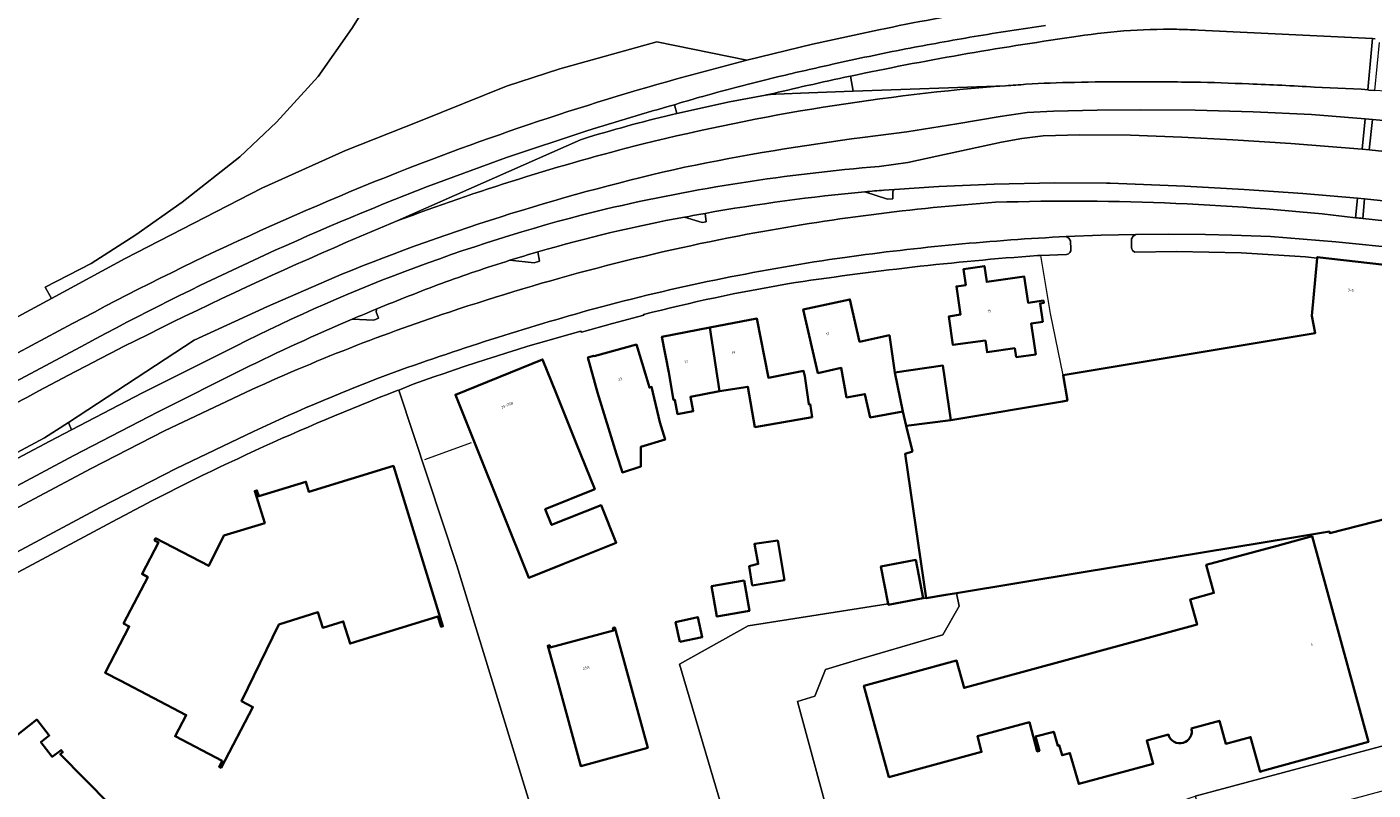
# Model space of a CAD drawing. Header units: metres. Extents: x 197700 to 204338, y 317132 to 325229.
# Tile 529 of 656: x 201785 to 201970, y 319985 to 320090. Entities that reach past the tile are written whole.
import ezdxf
from ezdxf.enums import TextEntityAlignment as Align

# ---------------------------------------------------------------- set-up
doc = ezdxf.new("R2010")
doc.units = ezdxf.units.M
for name, color, linetype, lineweight in [('B-WE-GR-BEPLANTING_CULTUUR_BOSPLANTSOEN-GV', 90, 'Continuous', 18), ('B-WE-GR-BEPLANTING_CULTUUR_HEESTERS-GV', 90, 'Continuous', 18), ('B-WE-IE-TERREINAFSCHEIDING_KUNSTMATIG_HEKWERK-G', 20, 'IE-TERREINAFSCHEIDING-KUNSTMATIG', 18), ('B-WE-OG-BEBOUWING-GV', 7, 'Continuous', 35), ('B-WE-OG-BEBOUWING-T18', 10, 'Continuous', 18), ('B-WE-OG-TERREIN_CULTUURSCHEIDING-GV', 7, 'Continuous', 18), ('B-WE-OG-TERREIN_ERF-GV', 7, 'Continuous', 18), ('B-WE-VH-VERHARDING_ASFALT-GV', 252, 'Continuous', 18), ('B-WE-VH-VERHARDING_BETONSTRAATSTEEN-GV', 252, 'Continuous', 18), ('B-WE-VH-VERHARDING_GESLOTEN-GV', 252, 'Continuous', 18), ('B-WE-VH-VERHARDING_OPEN-GV', 252, 'Continuous', 18), ('B-WE-VH-VERHARDING_TEGEL-GV', 252, 'Continuous', 18)]:
    doc.layers.add(name, color=color, linetype=linetype, lineweight=lineweight)
doc.styles.add('NLCS-ISO-M200-T18', font='NLCS-ISO.ttf', dxfattribs={"height": 0.36})
doc.linetypes.add('IE-TERREINAFSCHEIDING-KUNSTMATIG', pattern='A,4,[82,NLCS.SHX,S=0.75,R=90,X=0,Y=0],4,-2', length=10)

msp = doc.modelspace()

# ---------------------------------------------------------------- linework, layer by layer
at = {"layer": 'B-WE-GR-BEPLANTING_CULTUUR_BOSPLANTSOEN-GV'}
for points in [[(201884.293, 320085.33), (201871.919, 320087.847), (201858.58, 320084.135), (201851.292, 320081.739), (201839.236, 320076.881), (201829.116, 320072.889), (201817.635, 320067.708), (201798.844, 320058.055), (201788.701, 320052.567), (201767.965, 320041.347), (201766.755, 320040.897), (201765.054, 320041.104), (201759.601, 320046.314), (201765.261, 320034.999)], [(201765.261, 320034.999), (201791.615, 320049.095)], [(201908.54, 320011.336), (201903.753, 320010.419), (201903.729, 320010.545), (201884.511, 320007.511), (201875.072, 320002.257), (201883.631, 319973.296), (201883.58, 319972.863), (201859.487, 319966.763), (201859.04, 319966.65), (201829.261, 319959.459)], [(201882.847, 319962.368), (201886.428, 319963.6), (201886.218, 319964.288), (201900.118, 319969.08), (201899.831, 319971.2), (201899.244, 319974.82), (201897.42, 319974.487), (201891.297, 319997.129), (201893.673, 319997.839), (201895.117, 320001.53), (201899.988, 320003), (201911.275, 320006.283), (201913.522, 320010.231), (201913.162, 320012.016), (201911.679, 320011.771), (201908.986, 320011.327), (201908.54, 320011.336)]]:
    msp.add_lwpolyline(points, dxfattribs=at)
for points in [[(201840.947, 320071.693, -0.0279027), (201884.293, 320085.33)], [(201791.615, 320049.095, -0.0323745), (201840.947, 320071.693)]]:
    msp.add_lwpolyline(points, format="xyb", dxfattribs=at)
at = {"layer": 'B-WE-GR-BEPLANTING_CULTUUR_HEESTERS-GV'}
for points in [[(201970.704, 320088.289), (201970.33, 320088.307), (201969.679, 320081.243), (201969.826, 320081.229), (201970.677, 320081.171), (201971.284, 320087.76)], [(201969.009, 320063.553), (201969.256, 320066.271), (201968.26, 320066.357), (201968.016, 320063.67)]]:
    msp.add_lwpolyline(points, dxfattribs=at)
msp.add_lwpolyline([(201969.89, 320072.993), (201970.312, 320077.195), (201969.315, 320077.272), (201968.893, 320073.073)], close=True, dxfattribs=at)
msp.add_lwpolyline([(201968.016, 320063.67, -0.0011103), (201969.009, 320063.553)], format="xyb", dxfattribs=at)
at = {"layer": 'B-WE-IE-TERREINAFSCHEIDING_KUNSTMATIG_HEKWERK-G'}
for points in [[(201832.888, 320094.318), (201829.991, 320089.682), (201825.358, 320083.108), (201819.64, 320076.825), (201814.598, 320072.04), (201806.688, 320065.813), (201800.317, 320061.305), (201794.177, 320057.37), (201787.864, 320054.113)], [(201927.798, 320041.996), (201926.071, 320050.497), (201924.748, 320058.477)], [(201836.462, 320039.966), (201844.449, 320015.831), (201859.487, 319966.763)], [(201840.05, 320030.387), (201846.466, 320032.727)]]:
    msp.add_lwpolyline(points, dxfattribs=at)
at = {"layer": 'B-WE-OG-BEBOUWING-GV'}
for points in [[(201973.758, 320057.216), (201973.567, 320057.011), (201962.734, 320058.249), (201962.72, 320058.101), (201961.998, 320050.185), (201962.455, 320047.803), (201927.798, 320041.996), (201928.382, 320038.515), (201927.691, 320038.399), (201912.364, 320035.821), (201906.234, 320035.022), (201907.068, 320031.51), (201906.086, 320031.198), (201908.986, 320011.327), (201911.679, 320011.771), (201913.162, 320012.016), (201930.28, 320014.842), (201959.49, 320019.664), (201964.421, 320020.492), (201964.464, 320020.279), (201982.559, 320024.888), (201977.313, 320053.543), (201977.501, 320053.731)], [(201921.326, 320044.476), (201924.037, 320044.867), (201923.421, 320049.123), (201924.995, 320049.351), (201924.629, 320051.875), (201925.134, 320051.948), (201925.088, 320052.265), (201922.98, 320051.959), (201922.456, 320055.571), (201917.291, 320054.823), (201916.976, 320057.003), (201914.093, 320056.585), (201914.409, 320054.405), (201913.128, 320054.22), (201913.683, 320050.335), (201912.095, 320050.092), (201912.642, 320046.157), (201917.104, 320046.763), (201917.338, 320045.15), (201921.148, 320045.702)], [(201905.765, 320036.996), (201904.658, 320042.358), (201903.913, 320047.493), (201899.816, 320046.615), (201898.496, 320052.431), (201892.069, 320051.044), (201894.083, 320042.283), (201897.284, 320043.002), (201898.018, 320038.95), (201900.551, 320039.408), (201901.266, 320036.196)], [(201893.021, 320038.045), (201892.818, 320038.014), (201892.267, 320041.875), (201892.124, 320042.601), (201887.276, 320041.644), (201885.699, 320049.792), (201879.241, 320048.558), (201880.557, 320039.823), (201884.446, 320040.409), (201885.425, 320034.859), (201893.285, 320036.246)], [(201879.241, 320048.558), (201872.633, 320047.295), (201873.572, 320042.384), (201874.237, 320038.581), (201874.403, 320038.616), (201874.801, 320036.65), (201876.938, 320037.06), (201876.563, 320039.015), (201880.557, 320039.823)], [(201863.774, 320039.618), (201866.409, 320031.159), (201867.216, 320028.635), (201869.72, 320029.435), (201869.759, 320032.161), (201873.076, 320033.153), (201872.363, 320035.527), (201871.218, 320040.394), (201870.915, 320040.295), (201870.358, 320042.144), (201869.135, 320046.21), (201863.329, 320044.629), (201863.241, 320044.656), (201862.46, 320044.442)], [(201858.103, 320039.529), (201856.231, 320044.165), (201844.237, 320039.322), (201847.105, 320032.202), (201854.363, 320014.127), (201859.003, 320015.991), (201866.365, 320018.948), (201864.279, 320024.145), (201857.471, 320021.41), (201856.605, 320023.567), (201863.408, 320026.314), (201860.871, 320032.634)], [(201905.765, 320036.996), (201906.234, 320035.022), (201912.364, 320035.821), (201911.271, 320043.322), (201904.658, 320042.358)], [(201798.131, 320000.005), (201807.235, 319995.246), (201805.711, 319992.33), (201812.171, 319988.952), (201811.749, 319988.145), (201812.032, 319987.996), (201816.403, 319996.351), (201814.816, 319997.18), (201819.976, 320007.715), (201825.343, 320009.385), (201826.002, 320007.265), (201828.82, 320008.139), (201829.764, 320005.092), (201841.821, 320008.823), (201842.265, 320007.39), (201842.533, 320007.473), (201835.717, 320029.524), (201824.111, 320025.942), (201823.687, 320027.356), (201817.203, 320025.353), (201816.947, 320026.161), (201816.665, 320026.061), (201818.034, 320021.671), (201812.428, 320019.966), (201810.333, 320015.769), (201803.034, 320019.567), (201802.886, 320019.273), (201803.406, 320018.999), (201801.157, 320014.664), (201801.943, 320014.241), (201798.618, 320007.866), (201799.412, 320007.452), (201796.12, 320001.159), (201796.078, 320001.079)], [(201885.036, 320013.055), (201889.481, 320013.825), (201888.572, 320019.249), (201885.36, 320018.803), (201885.889, 320016.037), (201884.643, 320015.726)], [(201903.729, 320010.545), (201903.753, 320010.419), (201908.54, 320011.336), (201907.533, 320016.6), (201902.745, 320015.684)], [(201879.466, 320012.967), (201880.203, 320008.804), (201884.661, 320009.592), (201883.925, 320013.756)], [(201858.26, 320000), (201861.479, 319988.24), (201870.69, 319990.761), (201866.162, 320007.302), (201865.901, 320007.23), (201865.99, 320006.902), (201857.292, 320004.559), (201857.212, 320004.853), (201856.947, 320004.796)], [(201875.122, 320005.306), (201878.189, 320005.979), (201877.593, 320008.696), (201874.526, 320008.024)]]:
    msp.add_lwpolyline(points, close=True, dxfattribs=at)
for points in [[(201957.211, 320018.529), (201947.488, 320015.914), (201948.54, 320012.044), (201945.278, 320011.157), (201946.219, 320007.696), (201914.182, 319998.984), (201913.154, 320002.757), (201900.419, 319999.288), (201903.843, 319986.716), (201916.592, 319990.186), (201916.006, 319992.338), (201923.157, 319994.262), (201924.253, 319990.256), (201924.548, 319990.342), (201924.012, 319992.282), (201926.521, 319992.961), (201927.06, 319991.024), (201927.274, 319991.089), (201927.659, 319989.717), (201928.738, 319990.013), (201929.943, 319985.778), (201940.193, 319988.566), (201939.288, 319991.752), (201942.282, 319992.558)], [(201945.424, 319993.418), (201949.282, 319994.47), (201950.158, 319991.3), (201953.569, 319992.225), (201954.882, 319987.463), (201955.262, 319987.567), (201969.77, 319991.552), (201962.034, 320019.847), (201957.211, 320018.529)], [(201785.229, 319957.4), (201787.484, 319954.628), (201798.799, 319963.451), (201800.013, 319961.958), (201806.629, 319965.708), (201797.547, 319977.413), (201800.168, 319979.486), (201789.906, 319989.872), (201790.104, 319990.027), (201790.256, 319990.146), (201790.025, 319990.444), (201788.826, 319989.51), (201787.252, 319991.529), (201788.404, 319992.426), (201786.683, 319994.635), (201781.592, 319990.651)]]:
    msp.add_lwpolyline(points, dxfattribs=at)
for points in [[(201942.282, 319992.558, 0.414474), (201944.315, 319991.434)], [(201944.315, 319991.434, 0.4164385), (201945.424, 319993.418)]]:
    msp.add_lwpolyline(points, format="xyb", dxfattribs=at)
at = {"layer": 'B-WE-OG-TERREIN_CULTUURSCHEIDING-GV'}
for points in [[(201928.957, 320088.478, 0.0175823), (201898.547, 320083.141)], [(201943.4, 320089.58, 0.0461343), (201928.957, 320088.478)], [(201946.389, 320089.475, 0.0096551), (201943.4, 320089.58)], [(201919.894, 320081.822, 0.011336), (201922.685, 320082.016)], [(201922.685, 320082.016, -0.0127049), (201929.374, 320082.285)], [(201929.374, 320082.285, -0.0079676), (201936.905, 320082.357)], [(201936.905, 320082.357, -0.0039583), (201945.747, 320082.31)], [(201945.747, 320082.31, -0.0063095), (201953.352, 320082.07)], [(201953.352, 320082.07, -0.004549), (201962.355, 320081.641)], [(201874.375, 320079.21, 0.007727), (201862.294, 320075.609)], [(201862.524, 320074.736, -0.0145819), (201874.696, 320078.02)], [(201900.232, 320074.7, 0.0191862), (201875.733, 320070.596)], [(201875.733, 320070.596, 0.041684), (201828.626, 320055.889)], [(201864.828, 320064.84, -0.0363564), (201902.528, 320070.724)], [(201840.401, 320067.937, 0.0318436), (201793.354, 320046.247)], [(201900.559, 320067.226, 0.0213532), (201878.569, 320064.262)], [(201904.622, 320067.551, 0.3364224), (201904.39, 320067.13)], [(201814.035, 320046.009, -0.0569595), (201864.828, 320064.84)], [(201884.374, 320061.397, -0.0285303), (201918.521, 320065.787)], [(201918.521, 320065.787, -0.0367067), (201968.016, 320063.67)], [(201781.996, 320037.148, -0.027335), (201836.217, 320063.219)], [(201875.74, 320063.748, 0.025199), (201855.595, 320058.973)], [(201843.45, 320050.691, -0.0343574), (201884.374, 320061.397)], [(201851.718, 320057.804, 0.0120062), (201842.337, 320054.623)], [(201842.337, 320054.623, 0.0080056), (201833.422, 320051.118)], [(201814.505, 320039.215, -0.0293063), (201843.45, 320050.691)], [(201830.031, 320049.697, 0.013798), (201815.053, 320042.819)]]:
    msp.add_lwpolyline(points, format="xyb", dxfattribs=at)
for points in [[(201962.355, 320081.641), (201968.755, 320081.328), (201969.29, 320081.28), (201969.679, 320081.243), (201970.33, 320088.307), (201946.389, 320089.475)], [(201898.547, 320083.141), (201898.948, 320081.062), (201919.894, 320081.822)], [(201874.696, 320078.02), (201874.375, 320079.21)], [(201902.528, 320070.724), (201906.459, 320071.263), (201910.458, 320072.112), (201919.319, 320074.07), (201922.123, 320074.554), (201925.07, 320074.914), (201930.102, 320075.054), (201937.053, 320075.037), (201944.129, 320074.755), (201951.116, 320074.371), (201959.121, 320073.862), (201968.893, 320073.073), (201969.315, 320077.272), (201961.937, 320077.843), (201953.936, 320078.216), (201945.962, 320078.444), (201938.505, 320078.483), (201932.489, 320078.459), (201926.492, 320078.327), (201922.868, 320078.117), (201919.138, 320077.606), (201913.173, 320076.566), (201906.3, 320075.478), (201900.232, 320074.7)], [(201862.294, 320075.609), (201851.292, 320071.929), (201840.401, 320067.937)], [(201836.217, 320063.219), (201861.435, 320074.357), (201862.524, 320074.736)], [(201968.016, 320063.67), (201968.26, 320066.357), (201960.739, 320067.01), (201952.699, 320067.533), (201944.514, 320068.025), (201934.259, 320068.401), (201933.799, 320068.422), (201933.762, 320068.422), (201926.604, 320068.469), (201918.323, 320068.295), (201910.724, 320067.968), (201904.622, 320067.551)], [(201904.39, 320067.13), (201904.382, 320066.24), (201903.636, 320066.22), (201900.559, 320067.226)], [(201878.569, 320064.262), (201878.722, 320063.119), (201878.158, 320063.006), (201875.74, 320063.748)], [(201855.595, 320058.973), (201855.809, 320057.689), (201855.086, 320057.482), (201851.718, 320057.804)], [(201828.626, 320055.889), (201818.422, 320051.46), (201808.321, 320046.803), (201791.031, 320035.512), (201791.473, 320034.502)], [(201833.422, 320051.118), (201833.365, 320050.827), (201833.364, 320050.721), (201833.677, 320049.847), (201833.009, 320049.552), (201830.031, 320049.697)], [(201793.354, 320046.247), (201766.576, 320031.956), (201767.65, 320029.467), (201781.996, 320037.148)], [(201791.473, 320034.502), (201801.209, 320039.583), (201814.035, 320046.009)], [(201815.053, 320042.819), (201803.378, 320036.941), (201791.768, 320030.936), (201754.088, 320010.799)], [(201754.088, 320010.799), (201755.23, 320008.443), (201794.189, 320029.148), (201804.264, 320034.349), (201814.505, 320039.215)]]:
    msp.add_lwpolyline(points, dxfattribs=at)
at = {"layer": 'B-WE-OG-TERREIN_ERF-GV'}
for points in [[(201667.518, 319987.954), (201712.422, 320013.053), (201754.496, 320035.893), (201755.161, 320043.944), (201760.195, 320032.29), (201765.261, 320034.999), (201759.601, 320046.314), (201765.054, 320041.104), (201766.755, 320040.897), (201767.965, 320041.347), (201788.701, 320052.567), (201787.864, 320054.113), (201794.177, 320057.37), (201800.317, 320061.305), (201806.688, 320065.813), (201814.598, 320072.04), (201819.64, 320076.825), (201825.358, 320083.108), (201829.991, 320089.682), (201832.888, 320094.318)], [(201832.888, 320094.318), (201829.991, 320089.682), (201825.358, 320083.108), (201819.64, 320076.825), (201814.598, 320072.04), (201806.688, 320065.813), (201800.317, 320061.305), (201794.177, 320057.37), (201787.864, 320054.113), (201788.701, 320052.567), (201798.844, 320058.055), (201817.635, 320067.708), (201829.116, 320072.889), (201839.236, 320076.881), (201851.292, 320081.739), (201858.58, 320084.135), (201871.919, 320087.847), (201884.293, 320085.33), (201893.359, 320087.524), (201902.474, 320089.511)], [(201927.798, 320041.996), (201962.455, 320047.803), (201961.998, 320050.185), (201962.72, 320058.101), (201961.13, 320058.272), (201952.274, 320058.82), (201943.403, 320059.002), (201937.656, 320058.914), (201937.357, 320059.156), (201937.196, 320059.505), (201937.203, 320060.739), (201937.42, 320061.119), (201937.791, 320061.355), (201933.007, 320061.251), (201928.226, 320061.077), (201928.594, 320060.848), (201928.816, 320060.475), (201928.882, 320059.361)], [(201928.271, 320058.602), (201924.748, 320058.477), (201924.282, 320058.461)], [(201883.631, 319973.296), (201875.072, 320002.257), (201884.511, 320007.511), (201903.729, 320010.545), (201902.745, 320015.684), (201907.533, 320016.6), (201908.54, 320011.336), (201908.986, 320011.327), (201906.086, 320031.198), (201907.068, 320031.51), (201906.234, 320035.022), (201905.765, 320036.996), (201901.266, 320036.196), (201900.551, 320039.408), (201898.018, 320038.95), (201897.284, 320043.002), (201894.083, 320042.283), (201892.069, 320051.044), (201898.496, 320052.431), (201899.816, 320046.615), (201903.913, 320047.493), (201904.658, 320042.358), (201911.271, 320043.322), (201912.364, 320035.821), (201927.691, 320038.399), (201928.382, 320038.515), (201927.798, 320041.996)], [(201870.115, 320050.345), (201870.136, 320050.242), (201865.835, 320049.137), (201861.56, 320047.937), (201861.488, 320048.07)], [(201838.422, 320040.75), (201836.462, 320039.966), (201844.449, 320015.831), (201859.487, 319966.763)]]:
    msp.add_lwpolyline(points, dxfattribs=at)
for points in [[(201902.474, 320089.511, -0.0217426), (201932.56, 320094.437)], [(201928.882, 320059.361, -0.3617667), (201928.271, 320058.602)], [(201924.282, 320058.461, 0.0199341), (201889.916, 320054.572)], [(201889.916, 320054.572, 0.0205763), (201870.115, 320050.345)], [(201861.488, 320048.07, 0.0192628), (201838.422, 320040.75)]]:
    msp.add_lwpolyline(points, format="xyb", dxfattribs=at)
for points in [[(201924.037, 320044.867), (201921.326, 320044.476), (201921.148, 320045.702), (201917.338, 320045.15), (201917.104, 320046.763), (201912.642, 320046.157), (201912.095, 320050.092), (201913.683, 320050.335), (201913.128, 320054.22), (201914.409, 320054.405), (201914.093, 320056.585), (201916.976, 320057.003), (201917.291, 320054.823), (201922.456, 320055.571), (201922.98, 320051.959), (201925.088, 320052.265), (201925.134, 320051.948), (201924.629, 320051.875), (201924.995, 320049.351), (201923.421, 320049.123)], [(201873.572, 320042.384), (201872.633, 320047.295), (201879.241, 320048.558), (201885.699, 320049.792), (201887.276, 320041.644), (201892.124, 320042.601), (201892.267, 320041.875), (201892.818, 320038.014), (201893.021, 320038.045), (201893.285, 320036.246), (201885.425, 320034.859), (201884.446, 320040.409), (201880.557, 320039.823), (201876.563, 320039.015), (201876.938, 320037.06), (201874.801, 320036.65), (201874.403, 320038.616), (201874.237, 320038.581)], [(201866.409, 320031.159), (201863.774, 320039.618), (201862.46, 320044.442), (201863.241, 320044.656), (201863.329, 320044.629), (201869.135, 320046.21), (201870.358, 320042.144), (201870.915, 320040.295), (201871.218, 320040.394), (201872.363, 320035.527), (201873.076, 320033.153), (201869.759, 320032.161), (201869.72, 320029.435), (201867.216, 320028.635)], [(201844.237, 320039.322), (201856.231, 320044.165), (201858.103, 320039.529), (201860.871, 320032.634), (201863.408, 320026.314), (201856.605, 320023.567), (201857.471, 320021.41), (201864.279, 320024.145), (201866.365, 320018.948), (201859.003, 320015.991), (201854.363, 320014.127), (201847.105, 320032.202)], [(201885.036, 320013.055), (201884.643, 320015.726), (201885.889, 320016.037), (201885.36, 320018.803), (201888.572, 320019.249), (201889.481, 320013.825)], [(201880.203, 320008.804), (201879.466, 320012.967), (201883.925, 320013.756), (201884.661, 320009.592)], [(201858.26, 320000), (201856.947, 320004.796), (201857.212, 320004.853), (201857.292, 320004.559), (201865.99, 320006.902), (201865.901, 320007.23), (201866.162, 320007.302), (201870.69, 319990.761), (201861.479, 319988.24)], [(201878.189, 320005.979), (201875.122, 320005.306), (201874.526, 320008.024), (201877.593, 320008.696)]]:
    msp.add_lwpolyline(points, close=True, dxfattribs=at)
at = {"layer": 'B-WE-VH-VERHARDING_ASFALT-GV'}
for points in [[(201976.016, 320072.371), (201973.917, 320072.573), (201972.895, 320072.682), (201969.89, 320072.993), (201968.893, 320073.073), (201959.121, 320073.862), (201951.116, 320074.371), (201944.129, 320074.755), (201937.053, 320075.037), (201930.102, 320075.054), (201925.07, 320074.914), (201922.123, 320074.554), (201919.319, 320074.07), (201910.458, 320072.112), (201906.459, 320071.263), (201902.528, 320070.724)], [(201903.137, 320067.449), (201904.622, 320067.551), (201910.724, 320067.968), (201918.323, 320068.295), (201926.604, 320068.469), (201933.762, 320068.422), (201933.799, 320068.422), (201934.259, 320068.401), (201944.514, 320068.025), (201952.699, 320067.533), (201960.739, 320067.01), (201968.26, 320066.357), (201969.256, 320066.271), (201972.249, 320065.95), (201973.256, 320065.806), (201975.363, 320065.542), (201976.873, 320065.167), (201978.092, 320064.631), (201978.193, 320064.571)], [(201875.74, 320063.748), (201876.316, 320063.853), (201876.889, 320063.956), (201877.728, 320064.11), (201878.569, 320064.262)], [(201974.435, 320059.442), (201978.691, 320057.065), (201978.057, 320063.66), (201975.138, 320062.978), (201975.029, 320062.958), (201973.008, 320063.147), (201971.985, 320063.244), (201969.009, 320063.553)], [(201928.226, 320061.077), (201933.007, 320061.251), (201937.791, 320061.355), (201942.245, 320061.397), (201947.386, 320061.357), (201951.006, 320061.281), (201956.306, 320061.086), (201965.274, 320060.36), (201974.435, 320059.442)], [(201814.035, 320046.009), (201801.209, 320039.583), (201791.473, 320034.502), (201788.493, 320032.947), (201761.251, 320018.474)], [(201760.928, 320019.035), (201742.918, 320009.886), (201744.982, 320005.824), (201754.088, 320010.799), (201791.768, 320030.936), (201803.378, 320036.941), (201815.053, 320042.819)], [(201814.505, 320039.215), (201804.264, 320034.349), (201794.189, 320029.148), (201755.23, 320008.443), (201754.088, 320010.799), (201744.982, 320005.824), (201745.744, 320004.448), (201748.652, 319998.775), (201795.408, 320023.8), (201805.858, 320029.185), (201816.463, 320034.258)]]:
    msp.add_lwpolyline(points, dxfattribs=at)
for points in [[(201902.528, 320070.724, 0.0363564), (201864.828, 320064.84)], [(201878.569, 320064.262, -0.0213532), (201900.559, 320067.226)], [(201900.559, 320067.226, -0.0026285), (201903.137, 320067.449)], [(201864.828, 320064.84, 0.0569595), (201814.035, 320046.009)], [(201918.521, 320065.787, 0.0285303), (201884.374, 320061.397)], [(201968.016, 320063.67, 0.0367067), (201918.521, 320065.787)], [(201855.595, 320058.973, -0.025199), (201875.74, 320063.748)], [(201969.009, 320063.553, 0.0011103), (201968.016, 320063.67)], [(201884.374, 320061.397, 0.0343574), (201843.45, 320050.691)], [(201897.795, 320058.215, -0.0213655), (201928.226, 320061.077)], [(201851.718, 320057.804, -0.0049913), (201855.595, 320058.973)], [(201842.337, 320054.623, -0.0120062), (201851.718, 320057.804)], [(201864.341, 320051.425, -0.0288177), (201897.795, 320058.215)], [(201833.422, 320051.118, -0.0080056), (201842.337, 320054.623)], [(201843.45, 320050.691, 0.0293063), (201814.505, 320039.215)], [(201815.053, 320042.819, -0.013798), (201830.031, 320049.697)], [(201830.031, 320049.697, -0.0032037), (201833.422, 320051.118)], [(201835.862, 320042.416, -0.0191631), (201864.341, 320051.425)], [(201816.463, 320034.258, -0.0211458), (201835.862, 320042.416)]]:
    msp.add_lwpolyline(points, format="xyb", dxfattribs=at)
at = {"layer": 'B-WE-VH-VERHARDING_BETONSTRAATSTEEN-GV'}
for points in [[(201870.051, 320073.815, -0.0419223), (201919.894, 320081.822)], [(201887.31, 320080.604, 0.0133269), (201886.859, 320080.534)], [(201888.294, 320080.675, 0.0274428), (201887.31, 320080.604)], [(201874.696, 320078.02, 0.0145819), (201862.524, 320074.736)], [(201836.217, 320063.219, -0.0277425), (201870.051, 320073.815)]]:
    msp.add_lwpolyline(points, format="xyb", dxfattribs=at)
for points in [[(201919.894, 320081.822), (201898.948, 320081.062), (201892.833, 320080.84), (201888.294, 320080.675)], [(201886.859, 320080.534), (201881.92, 320079.62), (201874.696, 320078.02)], [(201862.524, 320074.736), (201861.435, 320074.357), (201836.217, 320063.219)], [(201987.62, 319995.284), (201970.263, 319990.615), (201945.951, 319984.087), (201948.011, 319977.808), (201951.681, 319979.235), (201952.674, 319979.621), (201952.698, 319979.63), (201956.578, 319980.741), (201956.967, 319980.852), (201957.136, 319980.9), (201989.138, 319989.56), (201989.282, 319989.578), (201990.878, 319989.778)]]:
    msp.add_lwpolyline(points, dxfattribs=at)
at = {"layer": 'B-WE-VH-VERHARDING_GESLOTEN-GV'}
for points in [[(201919.894, 320081.822, 0.0419223), (201870.051, 320073.815)], [(201922.685, 320082.016, -0.011336), (201919.894, 320081.822)], [(201929.374, 320082.285, 0.0127049), (201922.685, 320082.016)], [(201936.905, 320082.357, 0.0079676), (201929.374, 320082.285)], [(201945.747, 320082.31, 0.0039583), (201936.905, 320082.357)], [(201953.352, 320082.07, 0.0063095), (201945.747, 320082.31)], [(201962.355, 320081.641, 0.004549), (201953.352, 320082.07)], [(201870.051, 320073.815, 0.0277425), (201836.217, 320063.219)], [(201875.733, 320070.596, -0.0191862), (201900.232, 320074.7)], [(201828.626, 320055.889, -0.041684), (201875.733, 320070.596)], [(201836.217, 320063.219, 0.027335), (201781.996, 320037.148)], [(201836.254, 320039.883, 0.0312607), (201797.73, 320022.181)], [(201944.315, 319991.434, -0.414474), (201942.282, 319992.558)], [(201945.424, 319993.418, -0.4164385), (201944.315, 319991.434)]]:
    msp.add_lwpolyline(points, format="xyb", dxfattribs=at)
for points in [[(201974.743, 320080.872), (201973.677, 320080.968), (201970.677, 320081.171), (201969.826, 320081.229), (201969.679, 320081.243), (201969.29, 320081.28), (201968.755, 320081.328), (201962.355, 320081.641)], [(201900.232, 320074.7), (201906.3, 320075.478), (201913.173, 320076.566), (201919.138, 320077.606), (201922.868, 320078.117), (201926.492, 320078.327), (201932.489, 320078.459), (201938.505, 320078.483), (201945.962, 320078.444), (201953.936, 320078.216), (201961.937, 320077.843), (201969.315, 320077.272), (201970.312, 320077.195), (201973.293, 320076.883), (201974.32, 320076.773), (201976.412, 320076.541), (201978.794, 320076.259)], [(201781.996, 320037.148), (201767.65, 320029.467), (201762.586, 320026.755), (201745.994, 320017.872), (201743.871, 320016.733), (201742.505, 320016.01), (201740.383, 320014.877), (201742.918, 320009.886), (201760.928, 320019.035), (201787.764, 320033.379), (201791.031, 320035.512), (201808.321, 320046.803), (201818.422, 320051.46), (201828.626, 320055.889)], [(201829.261, 319959.459), (201859.04, 319966.65), (201859.487, 319966.763), (201844.449, 320015.831), (201836.462, 320039.966), (201836.254, 320039.883)], [(201982.559, 320024.888), (201964.464, 320020.279), (201964.421, 320020.492), (201959.49, 320019.664), (201930.28, 320014.842), (201913.162, 320012.016), (201913.522, 320010.231), (201911.275, 320006.283), (201899.988, 320003), (201895.117, 320001.53), (201893.673, 319997.839), (201891.297, 319997.129), (201897.42, 319974.487), (201899.244, 319974.82), (201900.714, 319975.088), (201930.206, 319980.537), (201930.382, 319979.499), (201930.506, 319978.771), (201937.661, 319981.234), (201945.951, 319984.087), (201970.263, 319990.615), (201987.62, 319995.284)], [(201797.73, 320022.181), (201758.133, 320001.025), (201749.785, 319996.564), (201749.517, 319996.421), (201751.542, 319993.756), (201752.935, 319991.817), (201753.877, 319990.772), (201753.253, 319979.781)], [(201947.488, 320015.914), (201957.211, 320018.529), (201962.034, 320019.847), (201969.77, 319991.552), (201955.262, 319987.567), (201954.882, 319987.463), (201953.569, 319992.225), (201950.158, 319991.3), (201949.282, 319994.47), (201945.424, 319993.418)], [(201942.282, 319992.558), (201939.288, 319991.752), (201940.193, 319988.566), (201929.943, 319985.778), (201928.738, 319990.013), (201927.659, 319989.717), (201927.274, 319991.089), (201927.06, 319991.024), (201926.521, 319992.961), (201924.012, 319992.282), (201924.548, 319990.342), (201924.253, 319990.256), (201923.157, 319994.262), (201916.006, 319992.338), (201916.592, 319990.186), (201903.843, 319986.716), (201900.419, 319999.288), (201913.154, 320002.757), (201914.182, 319998.984), (201946.219, 320007.696), (201945.278, 320011.157), (201948.54, 320012.044), (201947.488, 320015.914)], [(201781.592, 319990.651), (201786.683, 319994.635), (201788.404, 319992.426), (201787.252, 319991.529), (201788.826, 319989.51), (201790.025, 319990.444), (201790.256, 319990.146), (201790.104, 319990.027), (201789.906, 319989.872), (201800.168, 319979.486), (201797.547, 319977.413), (201806.629, 319965.708), (201800.013, 319961.958), (201798.799, 319963.451), (201787.484, 319954.628), (201785.229, 319957.4)]]:
    msp.add_lwpolyline(points, dxfattribs=at)
msp.add_lwpolyline([(201835.717, 320029.524), (201842.533, 320007.473), (201842.265, 320007.39), (201841.821, 320008.823), (201829.764, 320005.092), (201828.82, 320008.139), (201826.002, 320007.265), (201825.343, 320009.385), (201819.976, 320007.715), (201814.816, 319997.18), (201816.403, 319996.351), (201812.032, 319987.996), (201811.749, 319988.145), (201812.171, 319988.952), (201805.711, 319992.33), (201807.235, 319995.246), (201798.131, 320000.005), (201796.078, 320001.079), (201796.12, 320001.159), (201799.412, 320007.452), (201798.618, 320007.866), (201801.943, 320014.241), (201801.157, 320014.664), (201803.406, 320018.999), (201802.886, 320019.273), (201803.034, 320019.567), (201810.333, 320015.769), (201812.428, 320019.966), (201818.034, 320021.671), (201816.665, 320026.061), (201816.947, 320026.161), (201817.203, 320025.353), (201823.687, 320027.356), (201824.111, 320025.942)], close=True, dxfattribs=at)
at = {"layer": 'B-WE-VH-VERHARDING_OPEN-GV'}
for points in [[(201888.294, 320080.675), (201892.833, 320080.84), (201898.948, 320081.062), (201898.547, 320083.141)], [(201900.559, 320067.226), (201903.636, 320066.22), (201904.382, 320066.24), (201904.39, 320067.13)], [(201904.622, 320067.551), (201903.137, 320067.449)], [(201851.718, 320057.804), (201855.086, 320057.482), (201855.809, 320057.689), (201855.595, 320058.973)], [(201830.031, 320049.697), (201833.009, 320049.552), (201833.677, 320049.847), (201833.364, 320050.721), (201833.365, 320050.827), (201833.422, 320051.118)]]:
    msp.add_lwpolyline(points, dxfattribs=at)
for points in [[(201898.547, 320083.141, 0.0033472), (201892.631, 320081.844)], [(201892.631, 320081.844, 0.0029767), (201887.31, 320080.604)], [(201887.31, 320080.604, -0.0274428), (201888.294, 320080.675)], [(201903.137, 320067.449, 0.0026285), (201900.559, 320067.226)], [(201904.39, 320067.13, -0.3364224), (201904.622, 320067.551)], [(201855.595, 320058.973, 0.0049913), (201851.718, 320057.804)], [(201833.422, 320051.118, 0.0032037), (201830.031, 320049.697)]]:
    msp.add_lwpolyline(points, format="xyb", dxfattribs=at)
msp.add_lwpolyline([(201875.74, 320063.748), (201878.158, 320063.006), (201878.722, 320063.119), (201878.569, 320064.262), (201877.728, 320064.11), (201876.889, 320063.956), (201876.316, 320063.853)], close=True, dxfattribs=at)
at = {"layer": 'B-WE-VH-VERHARDING_TEGEL-GV'}
for points in [[(201932.56, 320094.437, 0.0217426), (201902.474, 320089.511)], [(201898.547, 320083.141, -0.0175823), (201928.957, 320088.478)], [(201915.57, 320088.58, 0.0057144), (201906.174, 320086.882)], [(201906.174, 320086.882, -0.0057144), (201915.57, 320088.58)], [(201925.388, 320090.116, 0.0063196), (201915.57, 320088.58)], [(201915.57, 320088.58, -0.0063196), (201925.388, 320090.116)], [(201928.957, 320088.478, -0.0461343), (201943.4, 320089.58)], [(201943.4, 320089.58, -0.0096551), (201946.389, 320089.475)], [(201906.174, 320086.882, 0.0072329), (201896.089, 320084.771)], [(201896.089, 320084.771, -0.0072329), (201906.174, 320086.882)], [(201884.293, 320085.33, 0.0279027), (201840.947, 320071.693)], [(201896.089, 320084.771, 0.0042027), (201888.72, 320083.074)], [(201888.72, 320083.074, -0.0042027), (201896.089, 320084.771)], [(201888.72, 320083.074, 0.0037386), (201884.379, 320081.98)], [(201884.379, 320081.98, -0.0037386), (201888.72, 320083.074)], [(201892.631, 320081.844, -0.0033472), (201898.547, 320083.141)], [(201884.379, 320081.98, 0.0029785), (201878.711, 320080.487)], [(201878.711, 320080.487, -0.0029785), (201884.379, 320081.98)], [(201887.31, 320080.604, -0.0029767), (201892.631, 320081.844)], [(201862.294, 320075.609, -0.007727), (201874.375, 320079.21)], [(201878.711, 320080.487, 0.0046884), (201875.137, 320079.454)], [(201875.137, 320079.454, -0.0046884), (201878.711, 320080.487)], [(201886.859, 320080.534, -0.0133269), (201887.31, 320080.604)], [(201840.947, 320071.693, 0.0323745), (201791.615, 320049.095)], [(201793.354, 320046.247, -0.0318436), (201840.401, 320067.937)], [(201928.226, 320061.077, 0.0213655), (201897.795, 320058.215)], [(201928.271, 320058.602, 0.3617667), (201928.882, 320059.361)], [(201897.795, 320058.215, 0.0288177), (201864.341, 320051.425)], [(201889.916, 320054.572, -0.0199341), (201924.282, 320058.461)], [(201870.115, 320050.345, -0.0205763), (201889.916, 320054.572)], [(201864.341, 320051.425, 0.0191631), (201835.862, 320042.416)], [(201838.422, 320040.75, -0.0192628), (201861.488, 320048.07)], [(201835.862, 320042.416, 0.0211458), (201816.463, 320034.258)], [(201797.73, 320022.181, -0.0312607), (201836.254, 320039.883)]]:
    msp.add_lwpolyline(points, format="xyb", dxfattribs=at)
for points in [[(201902.474, 320089.511), (201893.359, 320087.524), (201884.293, 320085.33)], [(201946.389, 320089.475), (201970.33, 320088.307), (201970.704, 320088.289)], [(201875.137, 320079.454), (201874.375, 320079.21), (201874.696, 320078.02), (201881.92, 320079.62), (201886.859, 320080.534)], [(201874.375, 320079.21), (201875.137, 320079.454)], [(201840.401, 320067.937), (201851.292, 320071.929), (201862.294, 320075.609)], [(201928.882, 320059.361), (201928.816, 320060.475), (201928.594, 320060.848), (201928.226, 320061.077)], [(201924.282, 320058.461), (201924.748, 320058.477), (201928.271, 320058.602)], [(201861.488, 320048.07), (201861.56, 320047.937), (201865.835, 320049.137), (201870.136, 320050.242), (201870.115, 320050.345)], [(201791.615, 320049.095), (201765.261, 320034.999), (201760.195, 320032.29), (201737.636, 320020.224), (201739.136, 320017.276), (201741.254, 320018.39), (201742.59, 320019.104), (201744.689, 320020.275), (201761.508, 320029.251), (201766.576, 320031.956), (201793.354, 320046.247)], [(201836.254, 320039.883), (201836.462, 320039.966), (201838.422, 320040.75)], [(201761.251, 320018.474), (201788.493, 320032.947), (201791.473, 320034.502), (201791.031, 320035.512), (201787.764, 320033.379), (201760.928, 320019.035)], [(201816.463, 320034.258), (201805.858, 320029.185), (201795.408, 320023.8), (201748.652, 319998.775), (201749.785, 319996.564), (201758.133, 320001.025), (201797.73, 320022.181)]]:
    msp.add_lwpolyline(points, dxfattribs=at)
for points in [[(201973.293, 320076.883), (201970.312, 320077.195), (201969.89, 320072.993), (201972.895, 320072.682)], [(201972.249, 320065.95), (201969.256, 320066.271), (201969.009, 320063.553), (201971.985, 320063.244)], [(201962.72, 320058.101), (201962.734, 320058.249), (201973.567, 320057.011), (201973.758, 320057.216), (201974.435, 320059.442), (201965.274, 320060.36), (201956.306, 320061.086), (201951.006, 320061.281), (201947.386, 320061.357), (201942.245, 320061.397), (201937.791, 320061.355), (201937.42, 320061.119), (201937.203, 320060.739), (201937.196, 320059.505), (201937.357, 320059.156), (201937.656, 320058.914), (201943.403, 320059.002), (201952.274, 320058.82), (201961.13, 320058.272)]]:
    msp.add_lwpolyline(points, close=True, dxfattribs=at)

# ---------------------------------------------------------------- texts
at = {"layer": 'B-WE-OG-BEBOUWING-T18', "style": 'NLCS-ISO-M200-T18'}
for s, rotation, p in [('3-5', 353.5, (201967.352, 320053.695)), ('15', 8.2, (201917.676, 320050.837)), ('17', 12.1, (201895.445, 320047.68)), ('21', 10.8, (201875.966, 320043.86)), ('19', 10.8, (201882.499, 320045.108)), ('23', 15.2, (201866.889, 320041.453)), ('25-25B', 21.9, (201851.353, 320037.882)), ('4', 15.2, (201961.953, 320004.976)), ('25A', 15, (201862.225, 320001.745))]:
    msp.add_text(s, height=0.36, rotation=rotation, dxfattribs=at).set_placement(p, align=Align.MIDDLE)

doc.saveas('drawing.dxf')
